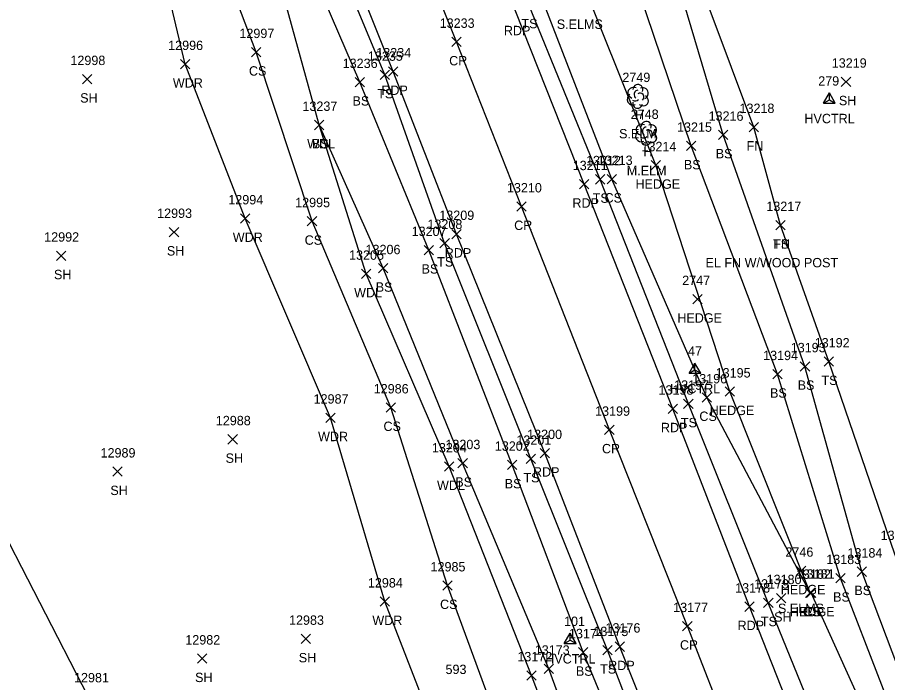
# Model space of a CAD drawing. Extents: x 1439173 to 1457902, y 641926 to 659889.
# Drawn here: x 1447259 to 1447444.3, y 650575.7 to 650717.4 of the extents above; entities that cross this region are included whole.
import ezdxf

# ---------------------------------------------------------------- set-up
doc = ezdxf.new("R2010")
doc.units = 0
for name, color, linetype in [('C_A', 7, 'Continuous'), ('C_I', 7, 'Continuous'), ('CPSM', 7, 'Continuous'), ('L_A', 7, 'Continuous'), ('L_C', 7, 'Continuous'), ('L_I', 7, 'Continuous'), ('L_TIC', 7, 'Continuous'), ('LAHR', 7, 'Continuous'), ('LAWA', 7, 'Continuous'), ('LELB', 7, 'Continuous'), ('LFNC', 7, 'Continuous'), ('LSOGP', 7, 'Continuous'), ('LTD', 7, 'Continuous'), ('M_I', 7, 'Continuous'), ('P_A', 7, 'Continuous'), ('P_I', 7, 'Continuous'), ('P_TIC', 7, 'Continuous'), ('PET', 7, 'Continuous'), ('PRC', 7, 'Continuous')]:
    doc.layers.add(name, color=color, linetype=linetype)

msp = doc.modelspace()

# ---------------------------------------------------------------- linework, layer by layer
at = {"layer": 'CPSM'}
for p, q in [((1447430.67, 650699.13), (1447431.92, 650701.3)), ((1447433.17, 650699.13), (1447431.92, 650701.3)), ((1447431.92, 650699.86), (1447431.92, 650701.3)), ((1447430.67, 650699.13), (1447431.92, 650699.86)), ((1447430.67, 650699.13), (1447433.17, 650699.13)), ((1447431.92, 650699.86), (1447431.92, 650699.86)), ((1447431.92, 650699.86), (1447433.17, 650699.13)), ((1447402.04, 650641.6), (1447403.29, 650643.76)), ((1447404.54, 650641.6), (1447403.29, 650643.76)), ((1447403.29, 650642.32), (1447403.29, 650643.76)), ((1447402.04, 650641.6), (1447403.29, 650642.32)), ((1447402.04, 650641.6), (1447404.54, 650641.6)), ((1447403.29, 650642.32), (1447403.29, 650642.32)), ((1447403.29, 650642.32), (1447404.54, 650641.6)), ((1447375.48, 650584.01), (1447376.73, 650586.18)), ((1447377.98, 650584.01), (1447376.73, 650586.18)), ((1447376.73, 650584.73), (1447376.73, 650586.18)), ((1447375.48, 650584.01), (1447376.73, 650584.73)), ((1447375.48, 650584.01), (1447377.98, 650584.01)), ((1447376.73, 650584.73), (1447376.73, 650584.73)), ((1447376.73, 650584.73), (1447377.98, 650584.01))]:
    msp.add_line(p, q, dxfattribs=at)
at = {"layer": 'L_TIC'}
for points in [[(1447308.88, 650709), (1447310.88, 650711)], [(1447310.88, 650709), (1447308.88, 650711)], [(1447293.76, 650706.45), (1447295.76, 650708.45)], [(1447295.76, 650706.45), (1447293.76, 650708.45)], [(1447336.24, 650704.16), (1447338.24, 650706.16)], [(1447338.24, 650704.16), (1447336.24, 650706.16)], [(1447272.89, 650703.25), (1447274.89, 650705.25)], [(1447274.89, 650703.25), (1447272.89, 650705.25)], [(1447330.93, 650702.62), (1447332.93, 650704.62)], [(1447332.93, 650702.62), (1447330.93, 650704.62)], [(1447434.46, 650702.69), (1447436.46, 650704.69)], [(1447436.46, 650702.69), (1447434.46, 650704.69)], [(1447322.3, 650693.48), (1447324.3, 650695.48)], [(1447324.3, 650693.48), (1447322.3, 650695.48)], [(1447322.3, 650693.48), (1447324.3, 650695.48)], [(1447324.3, 650693.48), (1447322.3, 650695.48)], [(1447414.81, 650693.04), (1447416.81, 650695.04)], [(1447416.81, 650693.04), (1447414.81, 650695.04)], [(1447408.28, 650691.38), (1447410.28, 650693.38)], [(1447410.28, 650691.38), (1447408.28, 650693.38)], [(1447401.5, 650689.03), (1447403.5, 650691.03)], [(1447403.5, 650689.03), (1447401.5, 650691.03)], [(1447393.94, 650684.89), (1447395.94, 650686.89)], [(1447395.94, 650684.89), (1447393.94, 650686.89)], [(1447382.12, 650681.9), (1447384.12, 650683.9)], [(1447384.12, 650681.9), (1447382.12, 650683.9)], [(1447384.6, 650681.96), (1447386.6, 650683.96)], [(1447386.6, 650681.96), (1447384.6, 650683.96)], [(1447306.52, 650673.56), (1447308.52, 650675.56)], [(1447308.52, 650673.56), (1447306.52, 650675.56)], [(1447320.75, 650672.96), (1447322.75, 650674.96)], [(1447322.75, 650672.96), (1447320.75, 650674.96)], [(1447420.52, 650672.15), (1447422.52, 650674.15)], [(1447422.52, 650672.15), (1447420.52, 650674.15)], [(1447420.52, 650672.15), (1447422.52, 650674.15)], [(1447422.52, 650672.15), (1447420.52, 650674.15)], [(1447291.36, 650670.67), (1447293.36, 650672.67)], [(1447293.36, 650670.67), (1447291.36, 650672.67)], [(1447349, 650668.32), (1447351, 650670.32)], [(1447351, 650668.32), (1447349, 650670.32)], [(1447267.31, 650665.62), (1447269.31, 650667.62)], [(1447269.31, 650665.62), (1447267.31, 650667.62)], [(1447345.64, 650666.82), (1447347.64, 650668.82)], [(1447347.64, 650666.82), (1447345.64, 650668.82)], [(1447332.31, 650661.76), (1447334.31, 650663.76)], [(1447334.31, 650661.76), (1447332.31, 650663.76)], [(1447335.88, 650662.95), (1447337.88, 650664.95)], [(1447337.88, 650662.95), (1447335.88, 650664.95)], [(1447402.84, 650656.37), (1447404.84, 650658.37)], [(1447404.84, 650656.37), (1447402.84, 650658.37)], [(1447430.83, 650643.08), (1447432.83, 650645.08)], [(1447432.83, 650643.08), (1447430.83, 650645.08)], [(1447425.73, 650642.05), (1447427.73, 650644.05)], [(1447427.73, 650642.05), (1447425.73, 650644.05)], [(1447419.85, 650640.38), (1447421.85, 650642.38)], [(1447421.85, 650640.38), (1447419.85, 650642.38)], [(1447409.73, 650636.67), (1447411.73, 650638.67)], [(1447411.73, 650636.67), (1447409.73, 650638.67)], [(1447400.89, 650634.06), (1447402.89, 650636.06)], [(1447402.89, 650634.06), (1447400.89, 650636.06)], [(1447404.8, 650635.42), (1447406.8, 650637.42)], [(1447406.8, 650635.42), (1447404.8, 650637.42)], [(1447337.53, 650633.28), (1447339.53, 650635.28)], [(1447339.53, 650633.28), (1447337.53, 650635.28)], [(1447324.68, 650631.11), (1447326.68, 650633.11)], [(1447326.68, 650631.11), (1447324.68, 650633.11)], [(1447303.86, 650626.5), (1447305.86, 650628.5)], [(1447305.86, 650626.5), (1447303.86, 650628.5)], [(1447349.95, 650620.71), (1447351.95, 650622.71)], [(1447351.95, 650620.71), (1447349.95, 650622.71)], [(1447352.83, 650621.41), (1447354.83, 650623.41)], [(1447354.83, 650621.41), (1447352.83, 650623.41)], [(1447363.35, 650621.06), (1447365.35, 650623.06)], [(1447365.35, 650621.06), (1447363.35, 650623.06)], [(1447367.37, 650622.33), (1447369.37, 650624.33)], [(1447369.37, 650622.33), (1447367.37, 650624.33)], [(1447279.32, 650619.63), (1447281.32, 650621.63)], [(1447281.32, 650619.63), (1447279.32, 650621.63)], [(1447424.88, 650598.49), (1447426.88, 650600.49)], [(1447426.88, 650598.49), (1447424.88, 650600.49)], [(1447433.28, 650596.92), (1447435.28, 650598.92)], [(1447435.28, 650596.92), (1447433.28, 650598.92)], [(1447437.81, 650598.31), (1447439.81, 650600.31)], [(1447439.81, 650598.31), (1447437.81, 650600.31)], [(1447349.58, 650595.35), (1447351.58, 650597.35)], [(1447351.58, 650595.35), (1447349.58, 650597.35)], [(1447426.83, 650593.78), (1447428.83, 650595.78)], [(1447428.83, 650593.78), (1447426.83, 650595.78)], [(1447426.83, 650593.78), (1447428.83, 650595.78)], [(1447428.83, 650593.78), (1447426.83, 650595.78)], [(1447427.06, 650593.81), (1447429.06, 650595.81)], [(1447429.06, 650593.81), (1447427.06, 650595.81)], [(1447336.24, 650591.93), (1447338.24, 650593.93)], [(1447338.24, 650591.93), (1447336.24, 650593.93)], [(1447417.92, 650591.69), (1447419.92, 650593.69)], [(1447419.92, 650591.69), (1447417.92, 650593.69)], [(1447420.67, 650592.65), (1447422.67, 650594.65)], [(1447422.67, 650592.65), (1447420.67, 650594.65)], [(1447319.45, 650583.98), (1447321.45, 650585.98)], [(1447321.45, 650583.98), (1447319.45, 650585.98)], [(1447378.5, 650581.12), (1447380.5, 650583.12)], [(1447380.5, 650581.12), (1447378.5, 650583.12)], [(1447383.7, 650581.58), (1447385.7, 650583.58)], [(1447385.7, 650581.58), (1447383.7, 650583.58)], [(1447297.36, 650579.78), (1447299.36, 650581.78)], [(1447299.36, 650579.78), (1447297.36, 650581.78)], [(1447367.5, 650576.2), (1447369.5, 650578.2)], [(1447369.5, 650576.2), (1447367.5, 650578.2)], [(1447371.2, 650577.61), (1447373.2, 650579.61)], [(1447373.2, 650577.61), (1447371.2, 650579.61)]]:
    msp.add_lwpolyline(points, dxfattribs=at)
at = {"layer": 'LAHR'}
msp.add_lwpolyline([(1447427.83, 650594.78), (1447410.73, 650637.67), (1447394.94, 650685.89), (1447379.76, 650723.88), (1447369.38, 650745.56)], dxfattribs=at)
at = {"layer": 'LAWA'}
for points in [[(1447440.51, 650356.18), (1447424.46, 650394.01), (1447413.93, 650418.39), (1447396.86, 650457.74), (1447383.68, 650498.38), (1447374.24, 650526.5), (1447356.49, 650543.38), (1447337.24, 650592.93), (1447325.68, 650632.11), (1447307.52, 650674.56), (1447294.76, 650707.45), (1447283.58, 650754.54), (1447271.72, 650799.6), (1447285.1, 650803.73)], [(1447440.51, 650356.18), (1447453.92, 650360.92), (1447437.54, 650404.66), (1447422.89, 650442.47), (1447402.75, 650492.69), (1447387.29, 650528.02), (1447368.5, 650577.2), (1447350.95, 650621.71), (1447333.31, 650662.76), (1447323.3, 650694.48), (1447311.71, 650736.54), (1447307.27, 650752.4), (1447285.1, 650803.73)]]:
    msp.add_lwpolyline(points, dxfattribs=at)
at = {"layer": 'LELB'}
for points in [[(1447483.09, 650328.7), (1447468.16, 650366.57), (1447451.24, 650410.05), (1447436.96, 650447.45), (1447417.93, 650496.29), (1447403.47, 650533.52), (1447384.7, 650582.58), (1447368.37, 650623.33), (1447350, 650669.32), (1447337.24, 650705.16), (1447322.58, 650740.56), (1447316.95, 650753.42), (1447298.05, 650804.67), (1447284.74, 650835.68), (1447273.06, 650869.18), (1447258.27, 650905.78)], [(1447571.48, 650089.35), (1447543.23, 650157.06), (1447525.88, 650205.43), (1447512.98, 650242.23), (1447494, 650287.33), (1447479.44, 650328.05), (1447463.02, 650363.87), (1447448.53, 650409.18), (1447433.9, 650446.13), (1447414.28, 650494.66), (1447400.06, 650532.32), (1447379.5, 650582.12), (1447364.35, 650622.06), (1447346.64, 650667.82), (1447331.93, 650703.62), (1447316.98, 650738.43), (1447312.39, 650753.19), (1447291.07, 650804.17), (1447278.89, 650834.3), (1447266.96, 650868.41), (1447255.25, 650904.29)], [(1447523.46, 650325.06), (1447503.16, 650377.6), (1447486.42, 650421.61), (1447471.83, 650459.81), (1447453.32, 650506.94), (1447437.79, 650546.31), (1447418.92, 650592.69), (1447401.89, 650635.06), (1447383.12, 650682.9), (1447367.94, 650720.08), (1447356.4, 650749.95), (1447349.96, 650767.46), (1447315.1, 650856.07), (1447305.22, 650884.5)], [(1447374.24, 650526.5), (1447368.24, 650548.41), (1447350.58, 650596.35), (1447338.53, 650634.28), (1447321.75, 650673.96), (1447309.88, 650710), (1447292.14, 650756.85), (1447271.72, 650799.6), (1447257.76, 650838.07), (1447254.02, 650856.15), (1447225.69, 650863.38), (1447195.75, 650861.28), (1447165.51, 650863.99)], [(1447527.82, 650326.29), (1447510.36, 650380.27), (1447494.95, 650424.27), (1447482.95, 650462.99), (1447483.52, 650463.59), (1447464.98, 650512.29), (1447452.64, 650550.49), (1447434.28, 650597.92), (1447420.85, 650641.38), (1447402.5, 650690.03), (1447389.78, 650727.66), (1447383.79, 650747.03), (1447373.05, 650774.5), (1447364.42, 650792.06), (1447353.34, 650789.54), (1447347.49, 650789.77), (1447334.07, 650825.07)], [(1447647.66, 650051.11), (1447635.8, 650076.23), (1447623.63, 650109.75), (1447606.8, 650154.06), (1447589.72, 650197.45), (1447568.07, 650243.28), (1447552.5, 650284.76), (1447533.68, 650328.89), (1447516.95, 650382.09), (1447502.38, 650426.41), (1447489.88, 650466.38), (1447470.65, 650514.37), (1447457.04, 650551.19), (1447438.81, 650599.31), (1447426.73, 650643.05), (1447409.28, 650692.38), (1447398, 650730.45), (1447389.2, 650748.42), (1447378.46, 650777.36), (1447369.33, 650793.38), (1447353.32, 650811.59), (1447344.39, 650816.56)], [(1447482.95, 650462.99), (1447479.65, 650462.43), (1447460.51, 650510.51), (1447448.55, 650549.43), (1447428.06, 650594.81), (1447427.83, 650594.78), (1447405.8, 650636.42), (1447385.6, 650682.96), (1447370.17, 650722.84), (1447358.91, 650750.56), (1447352.93, 650767.82), (1447347.49, 650789.77)], [(1447422.89, 650442.47), (1447406.67, 650493.59), (1447390.26, 650529.3), (1447372.2, 650578.61), (1447353.83, 650622.41), (1447336.88, 650663.95), (1447323.3, 650694.48)], [(1447647.66, 650051.11), (1447639.02, 650077.81), (1447627.07, 650111.08), (1447611.31, 650156.05), (1447594.32, 650199.15), (1447573.11, 650245.07), (1447556.36, 650286.01), (1447537.25, 650330.04), (1447520.36, 650383.07), (1447505.02, 650426.74), (1447494.09, 650467.63), (1447475.67, 650515.79), (1447464.85, 650554.26), (1447445.85, 650603.05), (1447431.83, 650644.08), (1447421.52, 650673.15)]]:
    msp.add_lwpolyline(points, dxfattribs=at)
at = {"layer": 'LFNC'}
msp.add_lwpolyline([(1447421.52, 650673.15), (1447415.81, 650694.04), (1447401.58, 650732.24), (1447394.6, 650747.96), (1447379.94, 650779.9), (1447365.24, 650813.35), (1447352.15, 650839.26), (1447334.25, 650877.77)], dxfattribs=at)
at = {"layer": 'LSOGP'}
msp.add_lwpolyline([(1447366.03, 650335.47), (1447351.22, 650363.2), (1447341.47, 650399.56), (1447322.23, 650418.98), (1447319.2, 650428.9), (1447316.98, 650435.85), (1447313.15, 650445.42), (1447297.98, 650478.69), (1447291.04, 650503.57), (1447286.19, 650522.95), (1447285.42, 650527.71), (1447274.1, 650572.72), (1447253.41, 650612.75), (1447240.96, 650659.93), (1447222.88, 650685.38), (1447207.41, 650731.29), (1447196.59, 650778.58), (1447182.24, 650811.35)], dxfattribs=at)
at = {"layer": 'LTD'}
for p, q in [((1447391.1, 650700.63), (1447391.1, 650700.63)), ((1447391.1, 650700.63), (1447391.1, 650700.63)), ((1447392.88, 650692.78), (1447392.88, 650692.78)), ((1447392.88, 650692.78), (1447392.88, 650692.78))]:
    msp.add_line(p, q, dxfattribs=at)
for centre in [(1447391.15, 650702.06), (1447392.93, 650694.21)]:
    msp.add_arc(centre, 1.05, 335.5272, 180.9563, dxfattribs=at)
for centre, major_axis, ratio, start_param, end_param in [((1447390.31, 650701.29), (1.21, -0.51), 0.895232, 1.570796, 4.712389), ((1447392.15, 650701.21), (-1.14, -0.48), 0.949671, 1.570796, 4.712389), ((1447390.02, 650699.92), (0.58, -1.04), 0.959034, 3.141593, 6.283185), ((1447390.9, 650701.08), (-0.208, -0.792), 0.645439, 3.141593, 6.283185), ((1447391.6, 650700.46), (-0.5, 0.667), 0.989748, 3.141593, 6.283185), ((1447392.1, 650699.79), (-1.09, 0.79), 0.841452, 1.570796, 4.712389), ((1447391.1, 650699.13), (0.26, 1.06), 0.942809, 1.570796, 4.712389), ((1447390.65, 650699.88), (-0.625, -0.083), 0.423636, 0, 3.141593), ((1447391.8, 650692.07), (0.58, -1.04), 0.959034, 3.141593, 6.283185), ((1447392.09, 650693.44), (1.21, -0.51), 0.895232, 1.570796, 4.712389), ((1447392.67, 650693.24), (-0.208, -0.792), 0.645439, 3.141593, 6.283185), ((1447393.38, 650692.61), (-0.5, 0.667), 0.989748, 3.141593, 6.283185), ((1447393.92, 650693.36), (-1.14, -0.48), 0.949671, 1.570796, 4.712389), ((1447392.88, 650691.28), (0.26, 1.06), 0.942809, 1.570796, 4.712389), ((1447392.42, 650692.03), (-0.625, -0.083), 0.423636, 0, 3.141593), ((1447393.88, 650691.94), (-1.09, 0.79), 0.841452, 1.570796, 4.712389)]:
    msp.add_ellipse(centre, major_axis=major_axis, ratio=ratio, start_param=start_param, end_param=end_param, dxfattribs=at)
at = {"layer": 'P_TIC'}
for points in [[(1447351.53, 650711.18), (1447353.53, 650713.18)], [(1447353.53, 650711.18), (1447351.53, 650713.18)], [(1447338.02, 650704.89), (1447340.02, 650706.89)], [(1447340.02, 650704.89), (1447338.02, 650706.89)], [(1447378.73, 650680.86), (1447380.73, 650682.86)], [(1447380.73, 650680.86), (1447378.73, 650682.86)], [(1447365.37, 650676.11), (1447367.37, 650678.11)], [(1447367.37, 650676.11), (1447365.37, 650678.11)], [(1447351.53, 650670.24), (1447353.53, 650672.24)], [(1447353.53, 650670.24), (1447351.53, 650672.24)], [(1447397.57, 650633.02), (1447399.57, 650635.02)], [(1447399.57, 650633.02), (1447397.57, 650635.02)], [(1447384.07, 650628.52), (1447386.07, 650630.52)], [(1447386.07, 650628.52), (1447384.07, 650630.52)], [(1447370.31, 650623.56), (1447372.31, 650625.56)], [(1447372.31, 650623.56), (1447370.31, 650625.56)], [(1447413.89, 650590.85), (1447415.89, 650592.85)], [(1447415.89, 650590.85), (1447413.89, 650592.85)], [(1447400.68, 650586.69), (1447402.68, 650588.69)], [(1447402.68, 650586.69), (1447400.68, 650588.69)], [(1447386.33, 650582.32), (1447388.33, 650584.32)], [(1447388.33, 650582.32), (1447386.33, 650584.32)]]:
    msp.add_lwpolyline(points, dxfattribs=at)
at = {"layer": 'PET'}
for points in [[(1447520.31, 650323.9), (1447499.97, 650376.7), (1447482.51, 650420.41), (1447467.99, 650458.29), (1447448.58, 650504.92), (1447433.29, 650545.23), (1447414.89, 650591.85), (1447398.57, 650634.02), (1447379.73, 650681.86), (1447365.12, 650718.61), (1447353.07, 650749.53), (1447346.58, 650766.55), (1447328.67, 650812.61), (1447313.74, 650850.66), (1447301.37, 650882.83), (1447290.99, 650908.28), (1447284.73, 650923.98)], [(1447485.96, 650331.56), (1447471.86, 650366.58), (1447454.3, 650411.3), (1447440.08, 650448.61), (1447420.75, 650497.05), (1447406.54, 650534.89), (1447387.33, 650583.32), (1447371.31, 650624.56), (1447352.53, 650671.24), (1447339.02, 650705.89), (1447324.86, 650741.35), (1447318.85, 650756.21), (1447299.87, 650803.6), (1447287.51, 650836.52), (1447272.87, 650874.84), (1447259.58, 650908.33)]]:
    msp.add_lwpolyline(points, dxfattribs=at)
at = {"layer": 'PRC'}
msp.add_lwpolyline([(1447506.57, 650318.67), (1447486.08, 650370.95), (1447468.1, 650417.1), (1447454.12, 650453.23), (1447435.53, 650500.59), (1447420.28, 650539.94), (1447401.68, 650587.69), (1447385.07, 650629.52), (1447366.37, 650677.11), (1447352.53, 650712.18), (1447339.26, 650745.32), (1447333.11, 650761.39), (1447312.67, 650813.5), (1447299.65, 650847), (1447287.03, 650878.47), (1447273.88, 650912.05)], dxfattribs=at)

# ---------------------------------------------------------------- texts
at = {"layer": 'C_A'}
for p in [(1447426.61, 650694.86), (1447397.98, 650637.32), (1447371.42, 650579.73)]:
    msp.add_text('HVCTRL', height=2, dxfattribs=at).set_placement(p)
at = {"layer": 'C_I'}
for s, p in [('279', (1447429.55, 650702.86)), ('47', (1447401.83, 650645.32)), ('101', (1447375.42, 650587.73))]:
    msp.add_text(s, height=2, dxfattribs=at).set_placement(p)
at = {"layer": 'L_A'}
for s, p in [('TS', (1447366.35, 650715.08)), ('CS', (1447308.32, 650705)), ('WDR', (1447292.12, 650702.45)), ('SH', (1447272.38, 650699.25)), ('BS', (1447330.37, 650698.62)), ('TS', (1447335.65, 650700.16)), ('SH', (1447433.95, 650698.69)), ('H', (1447390.54, 650695.63)), ('WDL', (1447320.72, 650689.48)), ('BS', (1447321.74, 650689.48)), ('H', (1447392.31, 650687.78)), ('BS', (1447407.72, 650687.38)), ('FN', (1447414.29, 650689.04)), ('BS', (1447400.94, 650685.03)), ('HEDGE', (1447390.64, 650680.89)), ('TS', (1447381.53, 650677.9)), ('CS', (1447384.05, 650677.96)), ('WDR', (1447304.88, 650669.56)), ('CS', (1447320.19, 650668.96)), ('TS', (1447419.93, 650668.15)), ('FN', (1447420, 650668.15)), ('SH', (1447290.84, 650666.67)), ('TS', (1447348.41, 650664.32)), ('SH', (1447266.8, 650661.62)), ('BS', (1447345.08, 650662.82)), ('WDL', (1447330.72, 650657.76)), ('BS', (1447335.32, 650658.95)), ('HEDGE', (1447399.54, 650652.37)), ('BS', (1447425.17, 650638.05)), ('TS', (1447430.24, 650639.08)), ('BS', (1447419.29, 650636.38)), ('HEDGE', (1447406.43, 650632.67)), ('TS', (1447400.3, 650630.06)), ('CS', (1447404.24, 650631.42)), ('CS', (1447336.97, 650629.28)), ('WDR', (1447323.04, 650627.11)), ('SH', (1447303.35, 650622.5)), ('BS', (1447352.27, 650617.41)), ('BS', (1447362.79, 650617.06)), ('TS', (1447366.78, 650618.33)), ('SH', (1447278.81, 650615.63)), ('WDL', (1447348.37, 650616.71)), ('HEDGE', (1447421.58, 650594.49)), ('BS', (1447432.72, 650592.92)), ('BS', (1447437.25, 650594.31)), ('CS', (1447349.02, 650591.35)), ('HEDGE', (1447423.53, 650589.78)), ('CS', (1447426.27, 650589.78)), ('CS', (1447426.5, 650589.81)), ('WDR', (1447334.6, 650587.93)), ('TS', (1447417.33, 650587.69)), ('SH', (1447420.16, 650588.65)), ('SH', (1447318.93, 650579.98)), ('BS', (1447377.94, 650577.12)), ('TS', (1447383.11, 650577.58)), ('SH', (1447296.85, 650575.78))]:
    msp.add_text(s, height=2, dxfattribs=at).set_placement(p)
at = {"layer": 'L_C'}
for s, p in [('S.ELMS', (1447373.87, 650714.96)), ('S.ELM', (1447387.14, 650691.63)), ('M.ELM', (1447388.78, 650683.78)), ('EL FN W/WOOD POST', (1447405.56, 650664.15)), ('S.ELMS', (1447420.97, 650590.49))]:
    msp.add_text(s, height=2, dxfattribs=at).set_placement(p)
at = {"layer": 'L_I'}
for s, p in [('12997', (1447306.29, 650713)), ('12996', (1447291.12, 650710.45)), ('13235', (1447333.65, 650708.16)), ('12998', (1447270.3, 650707.25)), ('13236', (1447328.28, 650706.62)), ('13219', (1447432.43, 650706.69)), ('2749', (1447387.84, 650703.63)), ('13237', (1447319.71, 650697.48)), ('13237', (1447319.71, 650697.48)), ('13218', (1447412.79, 650697.04)), ('2748', (1447389.62, 650695.78)), ('13216', (1447406.2, 650695.38)), ('13215', (1447399.48, 650693.03)), ('13214', (1447391.91, 650688.89)), ('13212', (1447380.1, 650685.9)), ('13213', (1447382.58, 650685.96)), ('12994', (1447303.93, 650677.56)), ('12995', (1447318.16, 650676.96)), ('12993', (1447288.77, 650674.67)), ('13217', (1447418.5, 650676.15)), ('13217', (1447418.5, 650676.15)), ('13207', (1447342.97, 650670.82)), ('13208', (1447346.33, 650672.32)), ('12992', (1447264.72, 650669.62)), ('13205', (1447329.64, 650665.76)), ('13206', (1447333.15, 650666.95)), ('2747', (1447400.58, 650660.37)), ('13192', (1447428.8, 650647.08)), ('13193', (1447423.7, 650646.05)), ('13194', (1447417.82, 650644.38)), ('13196', (1447402.72, 650639.42)), ('13195', (1447407.71, 650640.67)), ('13197', (1447398.87, 650638.06)), ('12986', (1447334.89, 650637.28)), ('12987', (1447322.09, 650635.11)), ('12988', (1447301.27, 650630.5)), ('13201', (1447365.27, 650626.33)), ('13204', (1447347.28, 650624.71)), ('13203', (1447350.16, 650625.41)), ('13202', (1447360.68, 650625.06)), ('12989', (1447276.72, 650623.63)), ('13185', (1447442.83, 650606.05)), ('2746', (1447422.57, 650602.49)), ('13184', (1447435.78, 650602.31)), ('13183', (1447431.26, 650600.92)), ('12985', (1447346.99, 650599.35)), ('13180', (1447418.56, 650596.65)), ('13182', (1447424.81, 650597.78)), ('13182', (1447424.81, 650597.78)), ('13181', (1447425.6, 650597.81)), ('12984', (1447333.65, 650595.93)), ('13179', (1447415.89, 650595.69)), ('12983', (1447316.86, 650587.98)), ('13175', (1447381.67, 650585.58)), ('12982', (1447294.77, 650583.78)), ('13174', (1447376.47, 650585.12)), ('13172', (1447365.48, 650580.2)), ('13173', (1447369.18, 650581.61)), ('12981', (1447271.07, 650575.72))]:
    msp.add_text(s, height=2, dxfattribs=at).set_placement(p)
at = {"layer": 'M_I'}
msp.add_text('593', height=2, dxfattribs=at).set_placement((1447350.18, 650577.49))
at = {"layer": 'P_A'}
for s, p in [('RDP', (1447362.61, 650713.61)), ('CR', (1447350.96, 650707.18)), ('RDP', (1447336.51, 650700.89)), ('RDP', (1447377.21, 650676.86)), ('CR', (1447364.8, 650672.11)), ('RDP', (1447350.02, 650666.24)), ('RDP', (1447396.05, 650629.02)), ('CR', (1447383.5, 650624.52)), ('RDP', (1447368.8, 650619.56)), ('RDP', (1447412.37, 650586.85)), ('CR', (1447400.11, 650582.69)), ('RDP', (1447384.82, 650578.32))]:
    msp.add_text(s, height=2, dxfattribs=at).set_placement(p)
at = {"layer": 'P_I'}
for s, p in [('13233', (1447348.94, 650715.18)), ('13234', (1447335.43, 650708.89)), ('13211', (1447377.27, 650684.86)), ('13210', (1447363.26, 650680.11)), ('13209', (1447348.86, 650674.24)), ('13198', (1447395.54, 650637.02)), ('13199', (1447382.04, 650632.52)), ('13200', (1447367.56, 650627.56)), ('13178', (1447411.86, 650594.85)), ('13177', (1447398.66, 650590.69)), ('13176', (1447384.25, 650586.32))]:
    msp.add_text(s, height=2, dxfattribs=at).set_placement(p)

doc.saveas('drawing.dxf')
